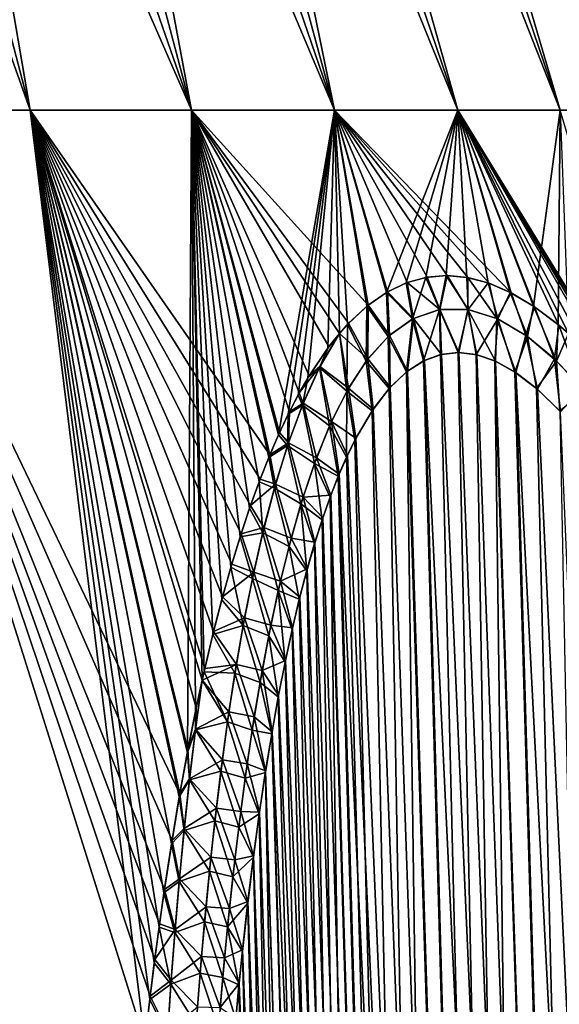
# Model space of a CAD drawing. Header units: metres. Extents: x -109 to 109, y -505 to 40.
# Tile 289 of 331: x 89.84 to 93.7, y -72.84 to -65.8. Entities that reach past the tile are written whole.
import ezdxf

# ---------------------------------------------------------------- set-up
doc = ezdxf.new("R2010")
doc.units = ezdxf.units.M
doc.layers.add('solid_K244224000C74', color=7, linetype='CONTINUOUS')

msp = doc.modelspace()

# ---------------------------------------------------------------- linework, layer by layer
at = {"layer": 'solid_K244224000C74'}
for points in [[(89.913719, -66.448959, -12.789954), (87.590057, -59.914131, -11.70759), (88.207626, -59.914131, -11.090018)], [(89.913719, -66.448959, -12.789954), (88.637215, -66.448959, -14.007095), (87.590057, -59.914131, -11.70759)], [(89.913719, -66.448959, 12.789954), (88.207626, -59.914131, 11.090019), (87.590057, -59.914131, 11.70759)], [(88.637215, -66.448959, 14.007095), (89.913719, -66.448959, 12.789954), (87.590057, -59.914131, 11.70759)], [(89.913719, -66.448959, -12.789954), (88.207626, -59.914131, -11.090018), (88.790855, -59.914131, -10.439918)], [(91.068741, -66.448959, 11.456985), (88.790855, -59.914131, 10.439919), (88.207626, -59.914131, 11.090019)], [(89.913719, -66.448959, 12.789954), (91.068741, -66.448959, 11.456985), (88.207626, -59.914131, 11.090019)], [(91.068741, -66.448959, -11.456985), (88.790855, -59.914131, -10.439918), (89.338036, -59.914131, -9.759195)], [(91.068741, -66.448959, -11.456985), (89.913719, -66.448959, -12.789954), (88.790855, -59.914131, -10.439918)], [(91.068741, -66.448959, 11.456985), (89.338036, -59.914131, 9.759195), (88.790855, -59.914131, 10.439919)], [(91.068741, -66.448959, -11.456985), (89.338036, -59.914131, -9.759195), (89.847557, -59.914131, -9.049847)], [(92.091827, -66.448959, 10.020261), (89.847557, -59.914131, 9.049848), (89.338036, -59.914131, 9.759195)], [(91.068741, -66.448959, 11.456985), (92.091827, -66.448959, 10.020261), (89.338036, -59.914131, 9.759195)], [(92.091827, -66.448959, -10.020261), (89.847557, -59.914131, -9.049847), (90.317932, -59.914131, -8.313954)], [(92.091827, -66.448959, -10.020261), (91.068741, -66.448959, -11.456985), (89.847557, -59.914131, -9.049847)], [(92.091827, -66.448959, 10.020261), (90.317924, -59.914131, 8.313954), (89.847557, -59.914131, 9.049848)], [(92.973717, -66.448959, 8.49279), (90.747772, -59.914131, 7.553675), (90.317924, -59.914131, 8.313954)], [(92.091827, -66.448959, 10.020261), (92.973717, -66.448959, 8.49279), (90.317924, -59.914131, 8.313954)], [(92.091827, -66.448959, -10.020261), (90.317932, -59.914131, -8.313954), (90.747772, -59.914131, -7.553675)], [(92.973717, -66.448959, -8.49279), (90.747772, -59.914131, -7.553675), (91.135818, -59.914131, -6.771239)], [(92.973717, -66.448959, -8.49279), (92.091827, -66.448959, -10.020261), (90.747772, -59.914131, -7.553675)], [(92.973717, -66.448959, 8.49279), (91.135818, -59.914131, 6.77124), (90.747772, -59.914131, 7.553675)], [(93.706413, -66.448959, -6.888408), (91.135818, -59.914131, -6.771239), (91.480942, -59.914131, -5.968943)], [(93.706413, -66.448959, -6.888408), (92.973717, -66.448959, -8.49279), (91.135818, -59.914131, -6.771239)], [(93.706413, -66.448959, 6.888408), (91.480942, -59.914131, 5.968943), (91.135818, -59.914131, 6.77124)], [(92.973717, -66.448959, 8.49279), (93.706413, -66.448959, 6.888408), (91.135818, -59.914131, 6.77124)], [(93.706413, -66.448959, -6.888408), (91.480942, -59.914131, -5.968943), (91.782127, -59.914131, -5.149138)], [(94.283287, -66.448959, 5.221643), (91.782127, -59.914131, 5.149138), (91.480942, -59.914131, 5.968943)], [(93.706413, -66.448959, 6.888408), (94.283287, -66.448959, 5.221643), (91.480942, -59.914131, 5.968943)], [(94.283287, -66.448959, -5.221643), (91.782127, -59.914131, -5.149138), (92.038483, -59.914131, -4.31423)], [(94.283287, -66.448959, -5.221643), (93.706413, -66.448959, -6.888408), (91.782127, -59.914131, -5.149138)], [(94.283287, -66.448959, 5.221643), (92.038483, -59.914131, 4.31423), (91.782127, -59.914131, 5.149138)], [(94.283287, -66.448959, -5.221643), (92.038483, -59.914131, -4.31423), (92.24926, -59.914131, -3.466668)], [(94.699112, -66.448959, 3.507591), (92.24926, -59.914131, 3.466668), (92.038483, -59.914131, 4.31423)], [(94.283287, -66.448959, 5.221643), (94.699112, -66.448959, 3.507591), (92.038483, -59.914131, 4.31423)], [(94.699112, -66.448959, -3.507591), (92.24926, -59.914131, -3.466668), (92.413841, -59.914131, -2.608938)], [(94.699112, -66.448959, -3.507591), (94.283287, -66.448959, -5.221643), (92.24926, -59.914131, -3.466668)], [(94.699112, -66.448959, 3.507591), (92.413841, -59.914131, 2.608938), (92.24926, -59.914131, 3.466668)], [(94.699112, -66.448959, -3.507591), (92.413841, -59.914131, -2.608938), (92.531746, -59.914131, -1.743554)], [(94.950119, -66.448959, 1.761773), (92.531746, -59.914131, 1.743554), (92.413841, -59.914131, 2.608938)], [(94.699112, -66.448959, 3.507591), (94.950119, -66.448959, 1.761773), (92.413841, -59.914131, 2.608938)], [(94.950119, -66.448959, -1.761773), (92.531746, -59.914131, -1.743554), (92.602631, -59.914131, -0.873057)], [(94.950119, -66.448959, -1.761773), (94.699112, -66.448959, -3.507591), (92.531746, -59.914131, -1.743554)], [(94.950119, -66.448959, 1.761773), (92.602631, -59.914131, 0.873057), (92.531746, -59.914131, 1.743554)], [(94.950119, -66.448959, -1.761773), (92.602631, -59.914131, -0.873057), (92.626282, -59.914131)], [(92.602631, -59.914131, 0.873057), (95.034042, -66.448959), (92.626282, -59.914131)], [(94.950119, -66.448959, 1.761773), (95.034042, -66.448959), (92.602631, -59.914131, 0.873057)], [(95.034042, -66.448959), (94.950119, -66.448959, -1.761773), (92.626282, -59.914131)], [(90.733887, -73.105042, -14.854646), (88.637215, -66.448959, -14.007095), (89.913719, -66.448959, -12.789954)], [(90.733887, -73.105042, -14.854646), (89.243698, -73.114449, -16.154539), (88.637215, -66.448959, -14.007095)], [(90.984985, -71.335114, 13.89285), (89.913719, -66.448959, 12.789954), (88.637215, -66.448959, 14.007095)], [(90.928955, -71.668983, 14.090241), (90.984985, -71.335114, 13.89285), (88.637215, -66.448959, 14.007095)], [(90.874512, -72.020691, 14.28956), (90.928955, -71.668983, 14.090241), (88.637215, -66.448959, 14.007095)], [(90.839355, -72.265732, 14.423412), (90.874512, -72.020691, 14.28956), (88.637215, -66.448959, 14.007095)], [(90.805305, -72.519707, 14.557966), (90.839355, -72.265732, 14.423412), (88.637215, -66.448959, 14.007095)], [(90.772148, -72.78228, 14.693233), (90.805305, -72.519707, 14.557966), (88.637215, -66.448959, 14.007095)], [(90.733902, -73.104736, 14.854518), (90.772148, -72.78228, 14.693233), (88.637215, -66.448959, 14.007095)], [(89.24379, -73.114449, 16.154469), (90.733902, -73.104736, 14.854518), (88.637215, -66.448959, 14.007095)], [(91.038681, -71.042526, -13.711826), (89.913719, -66.448959, -12.789954), (91.068741, -66.448959, -11.456985)], [(90.769287, -72.805748, -14.705128), (90.733887, -73.105042, -14.854646), (89.913719, -66.448959, -12.789954)], [(90.802261, -72.54319, -14.570211), (90.769287, -72.805748, -14.705128), (89.913719, -66.448959, -12.789954)], [(90.836128, -72.289207, -14.436007), (90.802261, -72.54319, -14.570211), (89.913719, -66.448959, -12.789954)], [(90.871086, -72.044144, -14.302505), (90.836128, -72.289207, -14.436007), (89.913719, -66.448959, -12.789954)], [(90.925232, -71.692337, -14.103708), (90.871086, -72.044144, -14.302505), (89.913719, -66.448959, -12.789954)], [(90.980949, -71.358307, -13.906833), (90.925232, -71.692337, -14.103708), (89.913719, -66.448959, -12.789954)], [(91.038681, -71.042526, -13.711826), (90.980949, -71.358307, -13.906833), (89.913719, -66.448959, -12.789954)], [(91.628654, -68.912308, 12.042051), (91.068741, -66.448959, 11.456985), (89.913719, -66.448959, 12.789954)], [(91.559273, -69.08638, 12.215485), (91.628654, -68.912308, 12.042051), (89.913719, -66.448959, 12.789954)], [(91.490959, -69.274841, 12.391636), (91.559273, -69.08638, 12.215485), (89.913719, -66.448959, 12.789954)], [(91.423187, -69.477196, 12.570745), (91.490959, -69.274841, 12.391636), (89.913719, -66.448959, 12.789954)], [(91.356506, -69.694534, 12.752496), (91.423187, -69.477196, 12.570745), (89.913719, -66.448959, 12.789954)], [(91.291245, -69.927559, 12.936686), (91.356506, -69.694534, 12.752496), (89.913719, -66.448959, 12.789954)], [(91.226898, -70.175758, 13.123482), (91.291245, -69.927559, 12.936686), (89.913719, -66.448959, 12.789954)], [(91.164024, -70.440254, 13.312593), (91.226898, -70.175758, 13.123482), (89.913719, -66.448959, 12.789954)], [(91.145363, -70.523788, 13.370296), (91.164024, -70.440254, 13.312593), (89.913719, -66.448959, 12.789954)], [(91.102898, -70.72168, 13.503837), (91.145363, -70.523788, 13.370296), (89.913719, -66.448959, 12.789954)], [(91.043037, -71.019562, 13.697332), (91.102898, -70.72168, 13.503837), (89.913719, -66.448959, 12.789954)], [(90.984985, -71.335114, 13.89285), (91.043037, -71.019562, 13.697332), (89.913719, -66.448959, 12.789954)], [(91.098206, -70.744354, -13.518837), (91.038681, -71.042526, -13.711826), (91.068741, -66.448959, -11.456985)], [(91.690872, -68.769234, -11.890515), (91.068741, -66.448959, -11.456985), (92.091827, -66.448959, -10.020261)], [(91.145348, -70.523834, -13.370333), (91.098206, -70.744354, -13.518837), (91.068741, -66.448959, -11.456985)], [(91.158997, -70.462578, -13.328097), (91.145348, -70.523834, -13.370333), (91.068741, -66.448959, -11.456985)], [(91.221497, -70.19767, -13.139499), (91.158997, -70.462578, -13.328097), (91.068741, -66.448959, -11.456985)], [(91.285461, -69.948982, -12.953204), (91.221497, -70.19767, -13.139499), (91.068741, -66.448959, -11.456985)], [(91.350365, -69.715393, -12.76947), (91.285461, -69.948982, -12.953204), (91.068741, -66.448959, -11.456985)], [(91.416679, -69.497375, -12.588129), (91.350365, -69.715393, -12.76947), (91.068741, -66.448959, -11.456985)], [(91.4841, -69.294281, -12.409402), (91.416679, -69.497375, -12.588129), (91.068741, -66.448959, -11.456985)], [(91.552078, -69.105095, -12.233624), (91.4841, -69.294281, -12.409402), (91.068741, -66.448959, -11.456985)], [(91.621132, -68.930321, -12.060567), (91.552078, -69.105095, -12.233624), (91.068741, -66.448959, -11.456985)], [(91.690872, -68.769234, -11.890515), (91.621132, -68.930321, -12.060567), (91.068741, -66.448959, -11.456985)], [(92.331642, -67.842964, 10.49596), (92.091827, -66.448959, 10.020261), (91.068741, -66.448959, 11.456985)], [(92.191879, -67.971878, 10.777608), (92.331642, -67.842964, 10.49596), (91.068741, -66.448959, 11.456985)], [(92.126488, -68.045235, 10.913578), (92.191879, -67.971878, 10.777608), (91.068741, -66.448959, 11.456985)], [(92.051414, -68.138741, 11.072253), (92.126488, -68.045235, 10.913578), (91.068741, -66.448959, 11.456985)], [(91.910416, -68.348167, 11.380976), (92.051414, -68.138741, 11.072253), (91.068741, -66.448959, 11.456985)], [(91.839508, -68.470055, 11.541127), (91.910416, -68.348167, 11.380976), (91.068741, -66.448959, 11.456985)], [(91.768806, -68.604332, 11.704748), (91.839508, -68.470055, 11.541127), (91.068741, -66.448959, 11.456985)], [(91.6987, -68.751953, 11.871651), (91.768806, -68.604332, 11.704748), (91.068741, -66.448959, 11.456985)], [(91.628654, -68.912308, 12.042051), (91.6987, -68.751953, 11.871651), (91.068741, -66.448959, 11.456985)], [(91.760674, -68.620781, -11.723906), (91.690872, -68.769234, -11.890515), (92.091827, -66.448959, -10.020261)], [(91.831047, -68.485596, -11.560583), (91.760674, -68.620781, -11.723906), (92.091827, -66.448959, -10.020261)], [(91.901672, -68.362701, -11.400613), (91.831047, -68.485596, -11.560583), (92.091827, -66.448959, -10.020261)], [(92.042496, -68.15065, -11.09136), (91.901672, -68.362701, -11.400613), (92.091827, -66.448959, -10.020261)], [(92.126595, -68.044914, -10.913249), (92.042496, -68.15065, -11.09136), (92.091827, -66.448959, -10.020261)], [(92.463242, -67.751411, -10.239782), (92.091827, -66.448959, -10.020261), (92.973717, -66.448959, -8.49279)], [(92.183121, -67.981003, -10.795553), (92.126595, -68.044914, -10.913249), (92.091827, -66.448959, -10.020261)], [(92.323257, -67.849838, -10.512615), (92.183121, -67.981003, -10.795553), (92.091827, -66.448959, -10.020261)], [(92.463242, -67.751411, -10.239782), (92.323257, -67.849838, -10.512615), (92.091827, -66.448959, -10.020261)], [(93.355446, -67.754395, 8.695341), (92.973717, -66.448959, 8.49279), (92.091827, -66.448959, 10.020261)], [(93.196999, -67.685623, 8.94858), (93.355446, -67.754395, 8.695341), (92.091827, -66.448959, 10.020261)], [(93.044815, -67.645134, 9.199818), (93.196999, -67.685623, 8.94858), (92.091827, -66.448959, 10.020261)], [(92.897087, -67.630684, 9.451178), (93.044815, -67.645134, 9.199818), (92.091827, -66.448959, 10.020261)], [(92.752937, -67.642509, 9.704494), (92.897087, -67.630684, 9.451178), (92.091827, -66.448959, 10.020261)], [(92.611351, -67.680809, 9.961529), (92.752937, -67.642509, 9.704494), (92.091827, -66.448959, 10.020261)], [(92.471161, -67.746758, 10.224618), (92.611351, -67.680809, 9.961529), (92.091827, -66.448959, 10.020261)], [(92.331642, -67.842964, 10.49596), (92.471161, -67.746758, 10.224618), (92.091827, -66.448959, 10.020261)], [(92.603836, -67.683548, -9.975369), (92.463242, -67.751411, -10.239782), (92.973717, -66.448959, -8.49279)], [(92.745651, -67.643974, -9.717613), (92.603836, -67.683548, -9.975369), (92.973717, -66.448959, -8.49279)], [(92.889938, -67.630608, -9.463511), (92.745651, -67.643974, -9.717613), (92.973717, -66.448959, -8.49279)], [(93.037804, -67.6437, -9.211452), (92.889938, -67.630608, -9.463511), (92.973717, -66.448959, -8.49279)], [(93.51503, -67.849205, -8.448168), (92.973717, -66.448959, -8.49279), (93.706413, -66.448959, -6.888408)], [(93.190208, -67.683456, -8.959748), (93.037804, -67.6437, -9.211452), (92.973717, -66.448959, -8.49279)], [(93.348846, -67.751068, -8.705756), (93.190208, -67.683456, -8.959748), (92.973717, -66.448959, -8.49279)], [(93.51503, -67.849205, -8.448168), (93.348846, -67.751068, -8.705756), (92.973717, -66.448959, -8.49279)], [(94.399162, -68.777893, 7.202258), (93.706413, -66.448959, 6.888408), (92.973717, -66.448959, 8.49279)], [(94.289665, -68.628799, 7.346004), (94.399162, -68.777893, 7.202258), (92.973717, -66.448959, 8.49279)], [(94.18325, -68.492966, 7.488705), (94.289665, -68.628799, 7.346004), (92.973717, -66.448959, 8.49279)], [(94.079865, -68.369446, 7.629959), (94.18325, -68.492966, 7.488705), (92.973717, -66.448959, 8.49279)], [(93.882317, -68.156311, 7.906448), (94.079865, -68.369446, 7.629959), (92.973717, -66.448959, 8.49279)], [(93.764732, -68.045166, 8.07599), (93.882317, -68.156311, 7.906448), (92.973717, -66.448959, 8.49279)], [(93.696449, -67.985725, 8.175849), (93.764732, -68.045166, 8.07599), (92.973717, -66.448959, 8.49279)], [(93.521523, -67.853706, 8.438364), (93.696449, -67.985725, 8.175849), (92.973717, -66.448959, 8.49279)], [(93.355446, -67.754395, 8.695341), (93.521523, -67.853706, 8.438364), (92.973717, -66.448959, 8.49279)], [(93.689911, -67.98037, -8.185557), (93.51503, -67.849205, -8.448168), (93.706413, -66.448959, -6.888408)], [(93.764603, -68.045143, -8.076255), (93.689911, -67.98037, -8.185557), (93.706413, -66.448959, -6.888408)], [(92.841843, -67.873772, -9.671823), (92.745651, -67.643974, -9.717613), (92.889938, -67.630608, -9.463511)], [(92.844048, -67.873329, 9.667867), (92.897087, -67.630684, 9.451178), (92.752937, -67.642509, 9.704494)], [(93.046906, -67.873657, -9.316624), (92.841843, -67.873772, -9.671823), (92.889938, -67.630608, -9.463511)], [(92.844048, -67.873329, 9.667867), (93.044548, -67.873428, 9.320613), (92.897087, -67.630684, 9.451178)], [(93.046906, -67.873657, -9.316624), (92.889938, -67.630608, -9.463511), (93.037804, -67.6437, -9.211452)], [(93.044548, -67.873428, 9.320613), (93.044815, -67.645134, 9.199818), (92.897087, -67.630684, 9.451178)], [(92.649681, -67.939964, -10.027305), (92.463242, -67.751411, -10.239782), (92.603836, -67.683548, -9.975369)], [(92.655739, -67.936775, 10.01572), (92.611351, -67.680809, 9.961529), (92.471161, -67.746758, 10.224618)], [(92.649681, -67.939964, -10.027305), (92.603836, -67.683548, -9.975369), (92.745651, -67.643974, -9.717613)], [(92.844048, -67.873329, 9.667867), (92.752937, -67.642509, 9.704494), (92.611351, -67.680809, 9.961529)], [(92.655739, -67.936775, 10.01572), (92.844048, -67.873329, 9.667867), (92.611351, -67.680809, 9.961529)], [(92.841843, -67.873772, -9.671823), (92.649681, -67.939964, -10.027305), (92.745651, -67.643974, -9.717613)], [(93.046906, -67.873657, -9.316624), (93.037804, -67.6437, -9.211452), (93.190208, -67.683456, -8.959748)], [(93.044548, -67.873428, 9.320613), (93.25164, -67.936668, 8.983559), (93.044815, -67.645134, 9.199818)], [(93.25164, -67.936668, 8.983559), (93.196999, -67.685623, 8.94858), (93.044815, -67.645134, 9.199818)], [(93.258698, -67.940002, -8.972465), (93.046906, -67.873657, -9.316624), (93.190208, -67.683456, -8.959748)], [(93.258698, -67.940002, -8.972465), (93.190208, -67.683456, -8.959748), (93.348846, -67.751068, -8.705756)], [(93.25164, -67.936668, 8.983559), (93.355446, -67.754395, 8.695341), (93.196999, -67.685623, 8.94858)], [(92.474411, -68.066132, -10.373896), (92.323257, -67.849838, -10.512615), (92.463242, -67.751411, -10.239782)], [(92.48365, -68.05764, 10.355006), (92.471161, -67.746758, 10.224618), (92.331642, -67.842964, 10.49596)], [(92.649681, -67.939964, -10.027305), (92.474411, -68.066132, -10.373896), (92.463242, -67.751411, -10.239782)], [(92.48365, -68.05764, 10.355006), (92.655739, -67.936775, 10.01572), (92.471161, -67.746758, 10.224618)], [(93.25164, -67.936668, 8.983559), (93.459435, -68.057671, 8.664906), (93.355446, -67.754395, 8.695341)], [(93.471214, -68.065987, -8.647341), (93.258698, -67.940002, -8.972465), (93.348846, -67.751068, -8.705756)], [(93.471214, -68.065987, -8.647341), (93.348846, -67.751068, -8.705756), (93.51503, -67.849205, -8.448168)], [(93.459435, -68.057671, 8.664906), (93.521523, -67.853706, 8.438364), (93.355446, -67.754395, 8.695341)], [(92.317703, -68.242111, -10.705027), (92.183121, -67.981003, -10.795553), (92.323257, -67.849838, -10.512615)], [(92.329178, -68.226974, 10.680029), (92.331642, -67.842964, 10.49596), (92.191879, -67.971878, 10.777608)], [(92.474411, -68.066132, -10.373896), (92.317703, -68.242111, -10.705027), (92.323257, -67.849838, -10.512615)], [(92.329178, -68.226974, 10.680029), (92.48365, -68.05764, 10.355006), (92.331642, -67.842964, 10.49596)], [(93.679619, -68.242073, -8.3461), (93.471214, -68.065987, -8.647341), (93.51503, -67.849205, -8.448168)], [(93.679619, -68.242073, -8.3461), (93.51503, -67.849205, -8.448168), (93.689911, -67.98037, -8.185557)], [(92.841843, -67.873772, -9.671823), (92.727654, -68.240898, -9.957873), (92.649681, -67.939964, -10.027305)], [(92.655739, -67.936775, 10.01572), (92.856941, -68.193947, 9.719368), (92.844048, -67.873329, 9.667867)], [(92.841843, -67.873772, -9.671823), (92.850319, -68.195557, -9.731326), (92.727654, -68.240898, -9.957873)], [(93.046906, -67.873657, -9.316624), (92.975037, -68.180695, -9.510736), (92.841843, -67.873772, -9.671823)], [(92.841843, -67.873772, -9.671823), (92.975037, -68.180695, -9.510736), (92.850319, -68.195557, -9.731326)], [(92.844048, -67.873329, 9.667867), (92.856941, -68.193947, 9.719368), (92.981041, -68.180748, 9.500344)], [(92.844048, -67.873329, 9.667867), (92.981041, -68.180748, 9.500344), (93.044548, -67.873428, 9.320613)], [(93.046906, -67.873657, -9.316624), (93.103722, -68.195732, -9.292484), (92.975037, -68.180695, -9.510736)], [(93.044548, -67.873428, 9.320613), (92.981041, -68.180748, 9.500344), (93.109276, -68.197083, 9.283277)], [(93.044548, -67.873428, 9.320613), (93.109276, -68.197083, 9.283277), (93.243881, -68.243668, 9.064617)], [(93.044548, -67.873428, 9.320613), (93.243881, -68.243668, 9.064617), (93.25164, -67.936668, 8.983559)], [(93.258698, -67.940002, -8.972465), (93.103722, -68.195732, -9.292484), (93.046906, -67.873657, -9.316624)], [(93.459435, -68.057671, 8.664906), (93.663689, -68.226891, 8.368567), (93.521523, -67.853706, 8.438364)], [(93.663689, -68.226891, 8.368567), (93.696449, -67.985725, 8.175849), (93.521523, -67.853706, 8.438364)], [(92.329178, -68.226974, 10.680029), (92.191879, -67.971878, 10.777608), (92.126488, -68.045235, 10.913578)], [(92.178886, -68.45797, -11.018247), (92.126595, -68.044914, -10.913249), (92.183121, -67.981003, -10.795553)], [(92.317703, -68.242111, -10.705027), (92.178886, -68.45797, -11.018247), (92.183121, -67.981003, -10.795553)], [(92.649681, -67.939964, -10.027305), (92.605217, -68.319817, -10.194491), (92.474411, -68.066132, -10.373896)], [(92.48365, -68.05764, 10.355006), (92.613121, -68.31356, 10.178873), (92.655739, -67.936775, 10.01572)], [(92.649681, -67.939964, -10.027305), (92.727654, -68.240898, -9.957873), (92.605217, -68.319817, -10.194491)], [(92.655739, -67.936775, 10.01572), (92.613121, -68.31356, 10.178873), (92.734947, -68.23732, 9.944122)], [(92.655739, -67.936775, 10.01572), (92.734947, -68.23732, 9.944122), (92.856941, -68.193947, 9.719368)], [(93.258698, -67.940002, -8.972465), (93.238556, -68.241394, -9.073096), (93.103722, -68.195732, -9.292484)], [(93.258698, -67.940002, -8.972465), (93.382187, -68.320358, -8.84892), (93.238556, -68.241394, -9.073096)], [(93.25164, -67.936668, 8.983559), (93.243881, -68.243668, 9.064617), (93.387352, -68.323792, 8.841026)], [(93.25164, -67.936668, 8.983559), (93.387352, -68.323792, 8.841026), (93.459435, -68.057671, 8.664906)], [(93.471214, -68.065987, -8.647341), (93.382187, -68.320358, -8.84892), (93.258698, -67.940002, -8.972465)], [(93.663689, -68.226891, 8.368567), (93.861626, -68.434776, 8.095856), (93.696449, -67.985725, 8.175849)], [(93.679619, -68.242073, -8.3461), (93.689911, -67.98037, -8.185557), (93.764603, -68.045143, -8.076255)], [(93.861626, -68.434776, 8.095856), (93.764732, -68.045166, 8.07599), (93.696449, -67.985725, 8.175849)], [(91.984528, -68.287857, -11.246646), (92.042496, -68.15065, -11.09136), (92.126595, -68.044914, -10.913249)], [(92.178886, -68.45797, -11.018247), (91.984528, -68.287857, -11.246646), (92.126595, -68.044914, -10.913249)], [(91.987427, -68.282059, 11.239546), (92.126488, -68.045235, 10.913578), (92.051414, -68.138741, 11.072253)], [(92.191948, -68.434776, 10.987836), (92.126488, -68.045235, 10.913578), (91.987427, -68.282059, 11.239546)], [(92.191948, -68.434776, 10.987836), (92.329178, -68.226974, 10.680029), (92.126488, -68.045235, 10.913578)], [(92.329178, -68.226974, 10.680029), (92.49041, -68.428444, 10.427011), (92.48365, -68.05764, 10.355006)], [(92.48365, -68.05764, 10.355006), (92.49041, -68.428444, 10.427011), (92.613121, -68.31356, 10.178873)], [(93.459435, -68.057671, 8.664906), (93.387352, -68.323792, 8.841026), (93.542068, -68.442955, 8.609971)], [(93.459435, -68.057671, 8.664906), (93.542068, -68.442955, 8.609971), (93.663689, -68.226891, 8.368567)], [(93.8815, -68.457825, -8.069182), (93.679619, -68.242073, -8.3461), (93.764603, -68.045143, -8.076255)], [(92.474411, -68.066132, -10.373896), (92.482307, -68.437492, -10.443848), (92.317703, -68.242111, -10.705027)], [(92.474411, -68.066132, -10.373896), (92.605217, -68.319817, -10.194491), (92.482307, -68.437492, -10.443848)], [(93.471214, -68.065987, -8.647341), (93.536407, -68.437996, -8.618258), (93.382187, -68.320358, -8.84892)], [(93.679619, -68.242073, -8.3461), (93.536407, -68.437996, -8.618258), (93.471214, -68.065987, -8.647341)], [(91.984528, -68.287857, -11.246646), (91.901672, -68.362701, -11.400613), (92.042496, -68.15065, -11.09136)], [(91.987427, -68.282059, 11.239546), (92.051414, -68.138741, 11.072253), (91.910416, -68.348167, 11.380976)], [(93.687553, -102.819359, -10.722473), (92.727654, -68.240898, -9.957873), (92.850319, -68.195557, -9.731326)], [(94.380264, -102.819321, 9.522743), (92.856941, -68.193947, 9.719368), (92.734947, -68.23732, 9.944122)], [(93.687553, -102.819359, -10.722473), (92.850319, -68.195557, -9.731326), (92.975037, -68.180695, -9.510736)], [(94.380264, -102.819321, 9.522743), (92.981041, -68.180748, 9.500344), (92.856941, -68.193947, 9.719368)], [(93.687553, -102.819359, -10.722473), (92.975037, -68.180695, -9.510736), (93.103722, -68.195732, -9.292484)], [(94.380264, -102.819321, 9.522743), (93.109276, -68.197083, 9.283277), (92.981041, -68.180748, 9.500344)], [(93.687553, -102.819359, -10.722473), (93.103722, -68.195732, -9.292484), (93.238556, -68.241394, -9.073096)], [(94.380264, -102.819321, 9.522743), (93.243881, -68.243668, 9.064617), (93.109276, -68.197083, 9.283277)], [(92.317703, -68.242111, -10.705027), (92.359482, -68.598389, -10.706372), (92.178886, -68.45797, -11.018247)], [(92.191948, -68.434776, 10.987836), (92.367126, -68.587082, 10.689607), (92.329178, -68.226974, 10.680029)], [(92.317703, -68.242111, -10.705027), (92.482307, -68.437492, -10.443848), (92.359482, -68.598389, -10.706372)], [(92.329178, -68.226974, 10.680029), (92.367126, -68.587082, 10.689607), (92.49041, -68.428444, 10.427011)], [(93.687553, -102.819359, -10.722473), (92.605217, -68.319817, -10.194491), (92.727654, -68.240898, -9.957873)], [(93.687683, -102.819366, 10.722225), (92.734947, -68.23732, 9.944122), (92.613121, -68.31356, 10.178873)], [(93.687683, -102.819366, 10.722225), (94.380264, -102.819321, 9.522743), (92.734947, -68.23732, 9.944122)], [(94.380058, -102.819336, -9.523075), (93.238556, -68.241394, -9.073096), (93.382187, -68.320358, -8.84892)], [(94.380058, -102.819336, -9.523075), (93.687553, -102.819359, -10.722473), (93.238556, -68.241394, -9.073096)], [(94.380264, -102.819321, 9.522743), (93.387352, -68.323792, 8.841026), (93.243881, -68.243668, 9.064617)], [(93.679619, -68.242073, -8.3461), (93.702156, -68.598885, -8.380928), (93.536407, -68.437996, -8.618258)], [(93.663689, -68.226891, 8.368567), (93.542068, -68.442955, 8.609971), (93.708611, -68.605797, 8.371897)], [(93.663689, -68.226891, 8.368567), (93.708611, -68.605797, 8.371897), (93.861626, -68.434776, 8.095856)], [(93.8815, -68.457825, -8.069182), (93.702156, -68.598885, -8.380928), (93.679619, -68.242073, -8.3461)], [(91.987427, -68.282059, 11.239546), (91.910416, -68.348167, 11.380976), (91.839508, -68.470055, 11.541127)], [(91.867271, -68.544098, 11.541288), (91.987427, -68.282059, 11.239546), (91.839508, -68.470055, 11.541127)], [(91.862106, -68.556625, -11.554732), (91.901672, -68.362701, -11.400613), (91.984528, -68.287857, -11.246646)], [(92.056252, -68.704361, -11.313187), (91.862106, -68.556625, -11.554732), (91.984528, -68.287857, -11.246646)], [(92.070396, -68.672935, 11.278192), (91.987427, -68.282059, 11.239546), (91.867271, -68.544098, 11.541288)], [(92.178886, -68.45797, -11.018247), (92.056252, -68.704361, -11.313187), (91.984528, -68.287857, -11.246646)], [(92.070396, -68.672935, 11.278192), (92.191948, -68.434776, 10.987836), (91.987427, -68.282059, 11.239546)], [(93.085175, -102.718887, -11.972528), (92.482307, -68.437492, -10.443848), (92.605217, -68.319817, -10.194491)], [(93.687683, -102.819366, 10.722225), (92.613121, -68.31356, 10.178873), (92.49041, -68.428444, 10.427011)], [(93.687553, -102.819359, -10.722473), (93.085175, -102.718887, -11.972528), (92.605217, -68.319817, -10.194491)], [(94.380058, -102.819336, -9.523075), (93.382187, -68.320358, -8.84892), (93.536407, -68.437996, -8.618258)], [(95.161568, -102.718796, 8.376284), (93.542068, -68.442955, 8.609971), (93.387352, -68.323792, 8.841026)], [(94.380264, -102.819321, 9.522743), (95.161568, -102.718796, 8.376284), (93.387352, -68.323792, 8.841026)], [(91.862106, -68.556625, -11.554732), (91.831047, -68.485596, -11.560583), (91.901672, -68.362701, -11.400613)], [(91.862106, -68.556625, -11.554732), (91.760674, -68.620781, -11.723906), (91.831047, -68.485596, -11.560583)], [(91.867271, -68.544098, 11.541288), (91.839508, -68.470055, 11.541127), (91.768806, -68.604332, 11.704748)], [(92.178886, -68.45797, -11.018247), (92.177711, -68.929382, -11.123451), (92.056252, -68.704361, -11.313187)], [(92.070396, -68.672935, 11.278192), (92.244301, -68.793823, 10.966308), (92.191948, -68.434776, 10.987836)], [(92.178886, -68.45797, -11.018247), (92.237717, -68.80648, -10.981615), (92.177711, -68.929382, -11.123451)], [(92.178886, -68.45797, -11.018247), (92.359482, -68.598389, -10.706372), (92.237717, -68.80648, -10.981615)], [(92.191948, -68.434776, 10.987836), (92.244301, -68.793823, 10.966308), (92.367126, -68.587082, 10.689607)], [(93.085175, -102.718887, -11.972528), (92.359482, -68.598389, -10.706372), (92.482307, -68.437492, -10.443848)], [(93.687683, -102.819366, 10.722225), (92.49041, -68.428444, 10.427011), (92.367126, -68.587082, 10.689607)], [(94.380058, -102.819336, -9.523075), (93.536407, -68.437996, -8.618258), (93.702156, -68.598885, -8.380928)], [(95.161568, -102.718796, 8.376284), (93.708611, -68.605797, 8.371897), (93.542068, -68.442955, 8.609971)], [(91.755058, -68.846191, -11.842651), (91.760674, -68.620781, -11.723906), (91.862106, -68.556625, -11.554732)], [(91.94783, -68.974686, -11.590897), (91.755058, -68.846191, -11.842651), (91.862106, -68.556625, -11.554732)], [(91.761871, -68.825775, 11.823659), (91.867271, -68.544098, 11.541288), (91.768806, -68.604332, 11.704748)], [(91.962601, -68.934395, 11.551952), (91.867271, -68.544098, 11.541288), (91.761871, -68.825775, 11.823659)], [(92.056252, -68.704361, -11.313187), (91.94783, -68.974686, -11.590897), (91.862106, -68.556625, -11.554732)], [(91.962601, -68.934395, 11.551952), (92.070396, -68.672935, 11.278192), (91.867271, -68.544098, 11.541288)], [(91.755058, -68.846191, -11.842651), (91.690872, -68.769234, -11.890515), (91.760674, -68.620781, -11.723906)], [(91.761871, -68.825775, 11.823659), (91.768806, -68.604332, 11.704748), (91.6987, -68.751953, 11.871651)], [(93.085175, -102.718887, -11.972528), (92.237717, -68.80648, -10.981615), (92.359482, -68.598389, -10.706372)], [(93.687683, -102.819366, 10.722225), (92.367126, -68.587082, 10.689607), (92.244301, -68.793823, 10.966308)], [(91.962601, -68.934395, 11.551952), (92.124107, -69.051445, 11.253963), (92.070396, -68.672935, 11.278192)], [(92.070396, -68.672935, 11.278192), (92.124107, -69.051445, 11.253963), (92.183815, -68.916214, 11.108828)], [(92.070396, -68.672935, 11.278192), (92.183815, -68.916214, 11.108828), (92.244301, -68.793823, 10.966308)], [(91.761871, -68.825775, 11.823659), (91.6987, -68.751953, 11.871651), (91.628654, -68.912308, 12.042051)], [(92.056252, -68.704361, -11.313187), (92.118477, -69.065025, -11.267893), (91.94783, -68.974686, -11.590897)], [(92.056252, -68.704361, -11.313187), (92.177711, -68.929382, -11.123451), (92.118477, -69.065025, -11.267893)], [(91.755058, -68.846191, -11.842651), (91.621132, -68.930321, -12.060567), (91.690872, -68.769234, -11.890515)], [(91.669014, -69.122932, 12.088822), (91.761871, -68.825775, 11.823659), (91.628654, -68.912308, 12.042051)], [(91.866783, -69.214302, 11.810478), (91.761871, -68.825775, 11.823659), (91.669014, -69.122932, 12.088822)], [(91.866783, -69.214302, 11.810478), (91.962601, -68.934395, 11.551952), (91.761871, -68.825775, 11.823659)], [(93.085175, -102.718887, -11.972528), (92.177711, -68.929382, -11.123451), (92.237717, -68.80648, -10.981615)], [(93.687683, -102.819366, 10.722225), (92.244301, -68.793823, 10.966308), (92.183815, -68.916214, 11.108828)], [(91.660919, -69.151314, -12.112794), (91.621132, -68.930321, -12.060567), (91.755058, -68.846191, -11.842651)], [(91.851601, -69.263504, -11.852982), (91.660919, -69.151314, -12.112794), (91.755058, -68.846191, -11.842651)], [(91.94783, -68.974686, -11.590897), (91.851601, -69.263504, -11.852982), (91.755058, -68.846191, -11.842651)], [(91.660919, -69.151314, -12.112794), (91.552078, -69.105095, -12.233624), (91.621132, -68.930321, -12.060567)], [(91.669014, -69.122932, 12.088822), (91.628654, -68.912308, 12.042051), (91.559273, -69.08638, 12.215485)], [(91.94783, -68.974686, -11.590897), (92.003227, -69.376099, -11.563077), (91.851601, -69.263504, -11.852982)], [(91.866783, -69.214302, 11.810478), (92.065521, -69.200081, 11.401098), (91.962601, -68.934395, 11.551952)], [(91.94783, -68.974686, -11.590897), (92.118477, -69.065025, -11.267893), (92.060333, -69.214005, -11.414376)], [(91.94783, -68.974686, -11.590897), (92.060333, -69.214005, -11.414376), (92.003227, -69.376099, -11.563077)], [(91.962601, -68.934395, 11.551952), (92.065521, -69.200081, 11.401098), (92.124107, -69.051445, 11.253963)], [(93.085175, -102.718887, -11.972528), (92.118477, -69.065025, -11.267893), (92.177711, -68.929382, -11.123451)], [(93.687683, -102.819366, 10.722225), (92.183815, -68.916214, 11.108828), (92.124107, -69.051445, 11.253963)], [(91.577766, -69.468834, -12.367225), (91.4841, -69.294281, -12.409402), (91.552078, -69.105095, -12.233624)], [(91.669014, -69.122932, 12.088822), (91.559273, -69.08638, 12.215485), (91.490959, -69.274841, 12.391636)], [(91.577766, -69.468834, -12.367225), (91.552078, -69.105095, -12.233624), (91.660919, -69.151314, -12.112794)], [(93.085175, -102.718887, -11.972528), (92.060333, -69.214005, -11.414376), (92.118477, -69.065025, -11.267893)], [(93.085228, -102.718903, 11.972405), (92.124107, -69.051445, 11.253963), (92.065521, -69.200081, 11.401098)], [(93.085228, -102.718903, 11.972405), (93.687683, -102.819366, 10.722225), (92.124107, -69.051445, 11.253963)], [(91.586716, -69.431953, 12.33893), (91.669014, -69.122932, 12.088822), (91.490959, -69.274841, 12.391636)], [(91.765877, -69.566971, -12.100996), (91.577766, -69.468834, -12.367225), (91.660919, -69.151314, -12.112794)], [(91.78125, -69.508789, 12.055344), (91.669014, -69.122932, 12.088822), (91.586716, -69.431953, 12.33893)], [(91.851601, -69.263504, -11.852982), (91.765877, -69.566971, -12.100996), (91.660919, -69.151314, -12.112794)], [(91.78125, -69.508789, 12.055344), (91.866783, -69.214302, 11.810478), (91.669014, -69.122932, 12.088822)], [(91.78125, -69.508789, 12.055344), (91.951752, -69.537445, 11.701672), (91.866783, -69.214302, 11.810478)], [(91.866783, -69.214302, 11.810478), (92.008018, -69.361885, 11.550406), (92.065521, -69.200081, 11.401098)], [(91.866783, -69.214302, 11.810478), (91.951752, -69.537445, 11.701672), (92.008018, -69.361885, 11.550406)], [(92.575287, -102.516273, -13.271167), (92.003227, -69.376099, -11.563077), (92.060333, -69.214005, -11.414376)], [(93.085228, -102.718903, 11.972405), (92.065521, -69.200081, 11.401098), (92.008018, -69.361885, 11.550406)], [(93.085175, -102.718887, -11.972528), (92.575287, -102.516273, -13.271167), (92.060333, -69.214005, -11.414376)], [(91.577766, -69.468834, -12.367225), (91.416679, -69.497375, -12.588129), (91.4841, -69.294281, -12.409402)], [(91.586716, -69.431953, 12.33893), (91.490959, -69.274841, 12.391636), (91.423187, -69.477196, 12.570745)], [(91.851601, -69.263504, -11.852982), (91.892822, -69.741516, -11.866115), (91.765877, -69.566971, -12.100996)], [(91.851601, -69.263504, -11.852982), (92.003227, -69.376099, -11.563077), (91.947357, -69.551849, -11.71372)], [(91.851601, -69.263504, -11.852982), (91.947357, -69.551849, -11.71372), (91.892822, -69.741516, -11.866115)], [(92.575287, -102.516273, -13.271167), (91.947357, -69.551849, -11.71372), (92.003227, -69.376099, -11.563077)], [(93.085228, -102.718903, 11.972405), (92.008018, -69.361885, 11.550406), (91.951752, -69.537445, 11.701672)], [(91.503922, -69.796181, -12.607933), (91.416679, -69.497375, -12.588129), (91.577766, -69.468834, -12.367225)], [(91.513496, -69.750641, 12.575691), (91.586716, -69.431953, 12.33893), (91.423187, -69.477196, 12.570745)], [(91.68924, -69.882324, -12.336453), (91.503922, -69.796181, -12.607933), (91.577766, -69.468834, -12.367225)], [(91.704605, -69.814949, 12.287962), (91.586716, -69.431953, 12.33893), (91.513496, -69.750641, 12.575691)], [(91.765877, -69.566971, -12.100996), (91.68924, -69.882324, -12.336453), (91.577766, -69.468834, -12.367225)], [(91.704605, -69.814949, 12.287962), (91.78125, -69.508789, 12.055344), (91.586716, -69.431953, 12.33893)], [(91.503922, -69.796181, -12.607933), (91.350365, -69.715393, -12.76947), (91.416679, -69.497375, -12.588129)], [(91.513496, -69.750641, 12.575691), (91.423187, -69.477196, 12.570745), (91.356506, -69.694534, 12.752496)], [(91.704605, -69.814949, 12.287962), (91.89682, -69.727036, 11.854755), (91.78125, -69.508789, 12.055344)], [(91.78125, -69.508789, 12.055344), (91.89682, -69.727036, 11.854755), (91.951752, -69.537445, 11.701672)], [(93.085228, -102.718903, 11.972405), (91.951752, -69.537445, 11.701672), (91.89682, -69.727036, 11.854755)], [(91.765877, -69.566971, -12.100996), (91.839638, -69.945023, -12.020344), (91.68924, -69.882324, -12.336453)], [(91.765877, -69.566971, -12.100996), (91.892822, -69.741516, -11.866115), (91.839638, -69.945023, -12.020344)], [(92.575287, -102.516273, -13.271167), (91.892822, -69.741516, -11.866115), (91.947357, -69.551849, -11.71372)], [(91.438049, -70.131432, -12.836557), (91.285461, -69.948982, -12.953204), (91.350365, -69.715393, -12.76947)], [(91.513496, -69.750641, 12.575691), (91.356506, -69.694534, 12.752496), (91.291245, -69.927559, 12.936686)], [(91.448074, -70.077171, 12.800694), (91.513496, -69.750641, 12.575691), (91.291245, -69.927559, 12.936686)], [(91.438049, -70.131432, -12.836557), (91.350365, -69.715393, -12.76947), (91.503922, -69.796181, -12.607933)], [(91.635727, -70.130791, 12.509586), (91.513496, -69.750641, 12.575691), (91.448074, -70.077171, 12.800694)], [(91.635727, -70.130791, 12.509586), (91.704605, -69.814949, 12.287962), (91.513496, -69.750641, 12.575691)], [(91.704605, -69.814949, 12.287962), (91.843239, -69.930588, 12.009709), (91.89682, -69.727036, 11.854755)], [(92.575287, -102.516273, -13.271167), (91.839638, -69.945023, -12.020344), (91.892822, -69.741516, -11.866115)], [(93.085228, -102.718903, 11.972405), (91.89682, -69.727036, 11.854755), (91.843239, -69.930588, 12.009709)], [(91.620415, -70.207184, -12.56075), (91.438049, -70.131432, -12.836557), (91.503922, -69.796181, -12.607933)], [(91.68924, -69.882324, -12.336453), (91.620415, -70.207184, -12.56075), (91.503922, -69.796181, -12.607933)], [(91.635727, -70.130791, 12.509586), (91.791153, -70.148834, 12.166296), (91.704605, -69.814949, 12.287962)], [(91.704605, -69.814949, 12.287962), (91.791153, -70.148834, 12.166296), (91.843239, -69.930588, 12.009709)], [(91.68924, -69.882324, -12.336453), (91.737694, -70.39566, -12.333764), (91.620415, -70.207184, -12.56075)], [(91.68924, -69.882324, -12.336453), (91.839638, -69.945023, -12.020344), (91.787926, -70.163132, -12.176224)], [(91.68924, -69.882324, -12.336453), (91.787926, -70.163132, -12.176224), (91.737694, -70.39566, -12.333764)], [(91.438049, -70.131432, -12.836557), (91.221497, -70.19767, -13.139499), (91.285461, -69.948982, -12.953204)], [(91.448074, -70.077171, 12.800694), (91.291245, -69.927559, 12.936686), (91.226898, -70.175758, 13.123482)], [(92.575287, -102.516273, -13.271167), (91.787926, -70.163132, -12.176224), (91.839638, -69.945023, -12.020344)], [(93.085228, -102.718903, 11.972405), (91.843239, -69.930588, 12.009709), (91.791153, -70.148834, 12.166296)], [(91.389381, -70.410133, 13.015284), (91.448074, -70.077171, 12.800694), (91.226898, -70.175758, 13.123482)], [(91.573586, -70.454498, 12.721404), (91.448074, -70.077171, 12.800694), (91.389381, -70.410133, 13.015284)], [(91.573586, -70.454498, 12.721404), (91.635727, -70.130791, 12.509586), (91.448074, -70.077171, 12.800694)], [(91.389381, -70.410133, 13.015284), (91.226898, -70.175758, 13.123482), (91.164024, -70.440254, 13.312593)], [(91.379143, -70.473358, -13.054378), (91.221497, -70.19767, -13.139499), (91.438049, -70.131432, -12.836557)], [(91.558479, -70.540077, -12.774966), (91.379143, -70.473358, -13.054378), (91.438049, -70.131432, -12.836557)], [(91.620415, -70.207184, -12.56075), (91.558479, -70.540077, -12.774966), (91.438049, -70.131432, -12.836557)], [(91.573586, -70.454498, 12.721404), (91.740585, -70.381607, 12.324515), (91.635727, -70.130791, 12.509586)], [(91.635727, -70.130791, 12.509586), (91.740585, -70.381607, 12.324515), (91.791153, -70.148834, 12.166296)], [(92.575287, -102.516273, -13.271167), (91.737694, -70.39566, -12.333764), (91.787926, -70.163132, -12.176224)], [(93.085228, -102.718903, 11.972405), (91.791153, -70.148834, 12.166296), (91.740585, -70.381607, 12.324515)], [(91.379143, -70.473358, -13.054378), (91.158997, -70.462578, -13.328097), (91.221497, -70.19767, -13.139499)], [(91.620415, -70.207184, -12.56075), (91.689018, -70.643066, -12.49292), (91.558479, -70.540077, -12.774966)], [(91.620415, -70.207184, -12.56075), (91.737694, -70.39566, -12.333764), (91.689018, -70.643066, -12.49292)], [(91.573586, -70.454498, 12.721404), (91.691589, -70.629356, 12.484334), (91.740585, -70.381607, 12.324515)], [(93.085228, -102.718903, 11.972405), (91.740585, -70.381607, 12.324515), (91.691589, -70.629356, 12.484334)], [(91.389381, -70.410133, 13.015284), (91.164024, -70.440254, 13.312593), (91.145363, -70.523788, 13.370296)], [(91.336624, -70.748596, 13.220481), (91.389381, -70.410133, 13.015284), (91.145363, -70.523788, 13.370296)], [(91.517403, -70.78492, 12.924322), (91.389381, -70.410133, 13.015284), (91.336624, -70.748596, 13.220481)], [(91.517403, -70.78492, 12.924322), (91.573586, -70.454498, 12.721404), (91.389381, -70.410133, 13.015284)], [(91.517403, -70.78492, 12.924322), (91.644249, -70.892731, 12.645655), (91.573586, -70.454498, 12.721404)], [(91.573586, -70.454498, 12.721404), (91.644249, -70.892731, 12.645655), (91.691589, -70.629356, 12.484334)], [(92.575287, -102.516273, -13.271167), (91.689018, -70.643066, -12.49292), (91.737694, -70.39566, -12.333764)], [(91.096901, -70.879028, -13.57863), (91.098206, -70.744354, -13.518837), (91.145348, -70.523834, -13.370333)], [(91.096901, -70.879028, -13.57863), (91.145348, -70.523834, -13.370333), (91.326248, -70.820786, -13.262636)], [(91.097458, -70.874672, 13.576129), (91.145363, -70.523788, 13.370296), (91.102898, -70.72168, 13.503837)], [(91.336624, -70.748596, 13.220481), (91.145363, -70.523788, 13.370296), (91.097458, -70.874672, 13.576129)], [(91.326248, -70.820786, -13.262636), (91.145348, -70.523834, -13.370333), (91.158997, -70.462578, -13.328097)], [(91.326248, -70.820786, -13.262636), (91.158997, -70.462578, -13.328097), (91.379143, -70.473358, -13.054378)], [(91.502571, -70.879662, -12.980137), (91.326248, -70.820786, -13.262636), (91.379143, -70.473358, -13.054378)], [(91.558479, -70.540077, -12.774966), (91.502571, -70.879662, -12.980137), (91.379143, -70.473358, -13.054378)], [(91.558479, -70.540077, -12.774966), (91.641975, -70.906036, -12.653593), (91.502571, -70.879662, -12.980137)], [(91.558479, -70.540077, -12.774966), (91.689018, -70.643066, -12.49292), (91.641975, -70.906036, -12.653593)], [(92.575287, -102.516273, -13.271167), (91.641975, -70.906036, -12.653593), (91.689018, -70.643066, -12.49292)], [(93.085228, -102.718903, 11.972405), (91.691589, -70.629356, 12.484334), (91.644249, -70.892731, 12.645655)], [(91.097458, -70.874672, 13.576129), (91.102898, -70.72168, 13.503837), (91.043037, -71.019562, 13.697332)], [(91.096901, -70.879028, -13.57863), (91.038681, -71.042526, -13.711826), (91.098206, -70.744354, -13.518837)], [(91.28907, -71.091698, 13.417277), (91.336624, -70.748596, 13.220481), (91.097458, -70.874672, 13.576129)], [(91.466515, -71.12104, 13.119177), (91.336624, -70.748596, 13.220481), (91.28907, -71.091698, 13.417277)], [(91.466515, -71.12104, 13.119177), (91.517403, -70.78492, 12.924322), (91.336624, -70.748596, 13.220481)], [(91.466515, -71.12104, 13.119177), (91.598572, -71.171425, 12.808501), (91.517403, -70.78492, 12.924322)], [(91.517403, -70.78492, 12.924322), (91.598572, -71.171425, 12.808501), (91.644249, -70.892731, 12.645655)], [(91.096901, -70.879028, -13.57863), (91.053688, -71.236862, -13.777592), (91.038681, -71.042526, -13.711826)], [(91.05468, -71.227821, 13.772735), (91.097458, -70.874672, 13.576129), (91.043037, -71.019562, 13.697332)], [(91.096901, -70.879028, -13.57863), (91.278671, -71.172905, -13.462265), (91.053688, -71.236862, -13.777592)], [(91.28907, -71.091698, 13.417277), (91.097458, -70.874672, 13.576129), (91.05468, -71.227821, 13.772735)], [(91.096901, -70.879028, -13.57863), (91.326248, -70.820786, -13.262636), (91.278671, -71.172905, -13.462265)], [(91.451981, -71.224869, -13.177136), (91.278671, -71.172905, -13.462265), (91.326248, -70.820786, -13.262636)], [(91.502571, -70.879662, -12.980137), (91.451981, -71.224869, -13.177136), (91.326248, -70.820786, -13.262636)], [(91.502571, -70.879662, -12.980137), (91.596565, -71.184235, -12.81581), (91.451981, -71.224869, -13.177136)], [(91.502571, -70.879662, -12.980137), (91.641975, -70.906036, -12.653593), (91.596565, -71.184235, -12.81581)], [(92.575287, -102.516273, -13.271167), (91.596565, -71.184235, -12.81581), (91.641975, -70.906036, -12.653593)], [(92.575294, -102.516273, 13.271149), (91.644249, -70.892731, 12.645655), (91.598572, -71.171425, 12.808501)], [(92.575294, -102.516273, 13.271149), (93.085228, -102.718903, 11.972405), (91.644249, -70.892731, 12.645655)], [(91.05468, -71.227821, 13.772735), (91.043037, -71.019562, 13.697332), (90.984985, -71.335114, 13.89285)], [(91.053688, -71.236862, -13.777592), (90.980949, -71.358307, -13.906833), (91.038681, -71.042526, -13.711826)], [(91.246132, -71.438774, 13.606462), (91.28907, -71.091698, 13.417277), (91.05468, -71.227821, 13.772735)], [(91.420311, -71.46199, 13.306725), (91.28907, -71.091698, 13.417277), (91.246132, -71.438774, 13.606462)], [(91.420311, -71.46199, 13.306725), (91.466515, -71.12104, 13.119177), (91.28907, -71.091698, 13.417277)], [(91.420311, -71.46199, 13.306725), (91.554619, -71.466408, 12.972818), (91.466515, -71.12104, 13.119177)], [(91.466515, -71.12104, 13.119177), (91.554619, -71.466408, 12.972818), (91.598572, -71.171425, 12.808501)], [(91.016296, -71.584106, 13.961667), (91.05468, -71.227821, 13.772735), (90.984985, -71.335114, 13.89285)], [(91.246132, -71.438774, 13.606462), (91.05468, -71.227821, 13.772735), (91.016296, -71.584106, 13.961667)], [(91.053688, -71.236862, -13.777592), (91.278671, -71.172905, -13.462265), (91.23584, -71.529129, -13.654035)], [(91.406181, -71.574997, -13.366638), (91.23584, -71.529129, -13.654035), (91.278671, -71.172905, -13.462265)], [(91.451981, -71.224869, -13.177136), (91.406181, -71.574997, -13.366638), (91.278671, -71.172905, -13.462265)], [(91.451981, -71.224869, -13.177136), (91.552879, -71.478668, -12.979512), (91.406181, -71.574997, -13.366638)], [(91.451981, -71.224869, -13.177136), (91.596565, -71.184235, -12.81581), (91.552879, -71.478668, -12.979512)], [(92.161346, -102.208305, -14.616208), (91.552879, -71.478668, -12.979512), (91.596565, -71.184235, -12.81581)], [(92.575294, -102.516273, 13.271149), (91.598572, -71.171425, 12.808501), (91.554619, -71.466408, 12.972818)], [(92.575287, -102.516273, -13.271167), (92.161346, -102.208305, -14.616208), (91.596565, -71.184235, -12.81581)], [(91.053688, -71.236862, -13.777592), (91.014954, -71.597893, -13.968729), (90.980949, -71.358307, -13.906833)], [(91.053688, -71.236862, -13.777592), (91.23584, -71.529129, -13.654035), (91.014954, -71.597893, -13.968729)], [(91.014954, -71.597893, -13.968729), (90.925232, -71.692337, -14.103708), (90.980949, -71.358307, -13.906833)], [(91.016296, -71.584106, 13.961667), (90.984985, -71.335114, 13.89285), (90.928955, -71.668983, 14.090241)], [(91.207352, -71.789368, 13.788652), (91.246132, -71.438774, 13.606462), (91.016296, -71.584106, 13.961667)], [(91.378342, -71.80719, 13.487531), (91.246132, -71.438774, 13.606462), (91.207352, -71.789368, 13.788652)], [(91.378342, -71.80719, 13.487531), (91.420311, -71.46199, 13.306725), (91.246132, -71.438774, 13.606462)], [(91.378342, -71.80719, 13.487531), (91.512451, -71.777885, 13.138582), (91.420311, -71.46199, 13.306725)], [(91.406181, -71.574997, -13.366638), (91.552879, -71.478668, -12.979512), (91.510941, -71.789551, -13.144675)], [(91.420311, -71.46199, 13.306725), (91.512451, -71.777885, 13.138582), (91.554619, -71.466408, 12.972818)], [(92.161346, -102.208305, -14.616208), (91.510941, -71.789551, -13.144675), (91.552879, -71.478668, -12.979512)], [(92.575294, -102.516273, 13.271149), (91.554619, -71.466408, 12.972818), (91.512451, -71.777885, 13.138582)], [(91.014954, -71.597893, -13.968729), (91.23584, -71.529129, -13.654035), (91.197212, -71.888847, -13.838702)], [(91.364639, -71.929359, -13.549304), (91.197212, -71.888847, -13.838702), (91.23584, -71.529129, -13.654035)], [(91.406181, -71.574997, -13.366638), (91.364639, -71.929359, -13.549304), (91.23584, -71.529129, -13.654035)], [(91.406181, -71.574997, -13.366638), (91.510941, -71.789551, -13.144675), (91.364639, -71.929359, -13.549304)], [(91.014954, -71.597893, -13.968729), (90.980194, -71.961678, -14.152785), (90.925232, -71.692337, -14.103708)], [(90.981827, -71.94313, 14.143634), (91.016296, -71.584106, 13.961667), (90.928955, -71.668983, 14.090241)], [(91.014954, -71.597893, -13.968729), (91.197212, -71.888847, -13.838702), (90.980194, -71.961678, -14.152785)], [(91.207352, -71.789368, 13.788652), (91.016296, -71.584106, 13.961667), (90.981827, -71.94313, 14.143634)], [(90.980194, -71.961678, -14.152785), (90.871086, -72.044144, -14.302505), (90.925232, -71.692337, -14.103708)], [(90.981827, -71.94313, 14.143634), (90.928955, -71.668983, 14.090241), (90.874512, -72.020691, 14.28956)], [(91.172287, -72.143021, 13.964465), (91.207352, -71.789368, 13.788652), (90.981827, -71.94313, 14.143634)], [(91.340195, -72.156113, 13.662133), (91.207352, -71.789368, 13.788652), (91.172287, -72.143021, 13.964465)], [(91.340195, -72.156113, 13.662133), (91.378342, -71.80719, 13.487531), (91.207352, -71.789368, 13.788652)], [(91.364639, -71.929359, -13.549304), (91.510941, -71.789551, -13.144675), (91.470779, -72.116959, -13.311293)], [(91.378342, -71.80719, 13.487531), (91.472076, -72.105949, 13.305785), (91.512451, -71.777885, 13.138582)], [(92.161346, -102.208305, -14.616208), (91.470779, -72.116959, -13.311293), (91.510941, -71.789551, -13.144675)], [(92.575294, -102.516273, 13.271149), (91.512451, -71.777885, 13.138582), (91.472076, -72.105949, 13.305785)], [(91.340195, -72.156113, 13.662133), (91.472076, -72.105949, 13.305785), (91.378342, -71.80719, 13.487531)], [(90.980194, -71.961678, -14.152785), (91.197212, -71.888847, -13.838702), (91.162361, -72.251663, -14.016843)], [(91.326927, -72.287384, -13.725695), (91.162361, -72.251663, -14.016843), (91.197212, -71.888847, -13.838702)], [(91.364639, -71.929359, -13.549304), (91.326927, -72.287384, -13.725695), (91.197212, -71.888847, -13.838702)], [(91.364639, -71.929359, -13.549304), (91.470779, -72.116959, -13.311293), (91.326927, -72.287384, -13.725695)], [(90.980194, -71.961678, -14.152785), (90.949036, -72.32795, -14.330295), (90.871086, -72.044144, -14.302505)], [(90.950851, -72.304558, 14.319248), (90.981827, -71.94313, 14.143634), (90.874512, -72.020691, 14.28956)], [(90.980194, -71.961678, -14.152785), (91.162361, -72.251663, -14.016843), (90.949036, -72.32795, -14.330295)], [(91.172287, -72.143021, 13.964465), (90.981827, -71.94313, 14.143634), (90.950851, -72.304558, 14.319248)], [(90.949036, -72.32795, -14.330295), (90.836128, -72.289207, -14.436007), (90.871086, -72.044144, -14.302505)], [(90.950851, -72.304558, 14.319248), (90.874512, -72.020691, 14.28956), (90.839355, -72.265732, 14.423412)], [(91.140572, -72.499374, 14.134409), (91.172287, -72.143021, 13.964465), (90.950851, -72.304558, 14.319248)], [(91.305481, -72.50827, 13.831032), (91.172287, -72.143021, 13.964465), (91.140572, -72.499374, 14.134409)], [(91.305481, -72.50827, 13.831032), (91.340195, -72.156113, 13.662133), (91.172287, -72.143021, 13.964465)], [(91.326927, -72.287384, -13.725695), (91.470779, -72.116959, -13.311293), (91.432487, -72.462158, -13.479303)], [(91.340195, -72.156113, 13.662133), (91.433578, -72.451843, 13.474362), (91.472076, -72.105949, 13.305785)], [(92.161346, -102.208305, -14.616208), (91.432487, -72.462158, -13.479303), (91.470779, -72.116959, -13.311293)], [(92.575294, -102.516273, 13.271149), (91.472076, -72.105949, 13.305785), (91.433578, -72.451843, 13.474362)], [(91.305481, -72.50827, 13.831032), (91.433578, -72.451843, 13.474362), (91.340195, -72.156113, 13.662133)], [(90.950851, -72.304558, 14.319248), (90.839355, -72.265732, 14.423412), (90.805305, -72.519707, 14.557966)], [(90.949036, -72.32795, -14.330295), (91.162361, -72.251663, -14.016843), (91.130943, -72.617241, -14.18893)], [(91.292717, -72.648697, -13.896238), (91.130943, -72.617241, -14.18893), (91.162361, -72.251663, -14.016843)], [(91.326927, -72.287384, -13.725695), (91.292717, -72.648697, -13.896238), (91.162361, -72.251663, -14.016843)], [(91.326927, -72.287384, -13.725695), (91.40799, -72.701927, -13.592093), (91.292717, -72.648697, -13.896238)], [(91.326927, -72.287384, -13.725695), (91.432487, -72.462158, -13.479303), (91.40799, -72.701927, -13.592093)], [(90.921127, -72.696434, -14.50177), (90.802261, -72.54319, -14.570211), (90.836128, -72.289207, -14.436007)], [(90.923065, -72.668152, 14.488955), (90.950851, -72.304558, 14.319248), (90.805305, -72.519707, 14.557966)], [(90.949036, -72.32795, -14.330295), (90.921127, -72.696434, -14.50177), (90.836128, -72.289207, -14.436007)], [(90.949036, -72.32795, -14.330295), (91.130943, -72.617241, -14.18893), (90.921127, -72.696434, -14.50177)], [(91.140572, -72.499374, 14.134409), (90.950851, -72.304558, 14.319248), (90.923065, -72.668152, 14.488955)], [(91.305481, -72.50827, 13.831032), (91.408966, -72.692101, 13.587521), (91.433578, -72.451843, 13.474362)], [(92.161346, -102.208305, -14.616208), (91.40799, -72.701927, -13.592093), (91.432487, -72.462158, -13.479303)], [(92.575294, -102.516273, 13.271149), (91.433578, -72.451843, 13.474362), (91.408966, -72.692101, 13.587521)], [(90.921127, -72.696434, -14.50177), (90.769287, -72.805748, -14.705128), (90.802261, -72.54319, -14.570211)], [(90.923065, -72.668152, 14.488955), (90.805305, -72.519707, 14.557966), (90.772148, -72.78228, 14.693233)], [(91.111923, -72.858154, 14.298873), (91.140572, -72.499374, 14.134409), (90.923065, -72.668152, 14.488955)], [(91.273918, -72.863335, 13.994596), (91.140572, -72.499374, 14.134409), (91.111923, -72.858154, 14.298873)], [(91.273918, -72.863335, 13.994596), (91.305481, -72.50827, 13.831032), (91.140572, -72.499374, 14.134409)], [(91.273918, -72.863335, 13.994596), (91.408966, -72.692101, 13.587521), (91.305481, -72.50827, 13.831032)], [(90.921127, -72.696434, -14.50177), (91.130943, -72.617241, -14.18893), (91.102638, -72.985268, -14.355433)], [(91.261696, -73.012924, -14.061356), (91.102638, -72.985268, -14.355433), (91.130943, -72.617241, -14.18893)], [(91.292717, -72.648697, -13.896238), (91.261696, -73.012924, -14.061356), (91.130943, -72.617241, -14.18893)], [(90.921127, -72.696434, -14.50177), (90.896141, -73.066879, -14.667704), (90.769287, -72.805748, -14.705128)], [(90.898178, -73.033699, 14.653185), (90.923065, -72.668152, 14.488955), (90.772148, -72.78228, 14.693233)], [(90.921127, -72.696434, -14.50177), (91.102638, -72.985268, -14.355433), (90.896141, -73.066879, -14.667704)], [(91.111923, -72.858154, 14.298873), (90.923065, -72.668152, 14.488955), (90.898178, -73.033699, 14.653185)], [(91.292717, -72.648697, -13.896238), (91.384338, -72.9496, -13.705495), (91.261696, -73.012924, -14.061356)], [(91.273918, -72.863335, 13.994596), (91.385201, -72.940277, 13.701282), (91.408966, -72.692101, 13.587521)], [(91.292717, -72.648697, -13.896238), (91.40799, -72.701927, -13.592093), (91.384338, -72.9496, -13.705495)], [(92.161346, -102.208305, -14.616208), (91.384338, -72.9496, -13.705495), (91.40799, -72.701927, -13.592093)], [(92.575294, -102.516273, 13.271149), (91.408966, -72.692101, 13.587521), (91.385201, -72.940277, 13.701282)], [(90.896141, -73.066879, -14.667704), (90.733887, -73.105042, -14.854646), (90.769287, -72.805748, -14.705128)], [(90.898178, -73.033699, 14.653185), (90.772148, -72.78228, 14.693233), (90.733902, -73.104736, 14.854518)]]:
    msp.add_3dface(points, dxfattribs=at)

doc.saveas('drawing.dxf')
